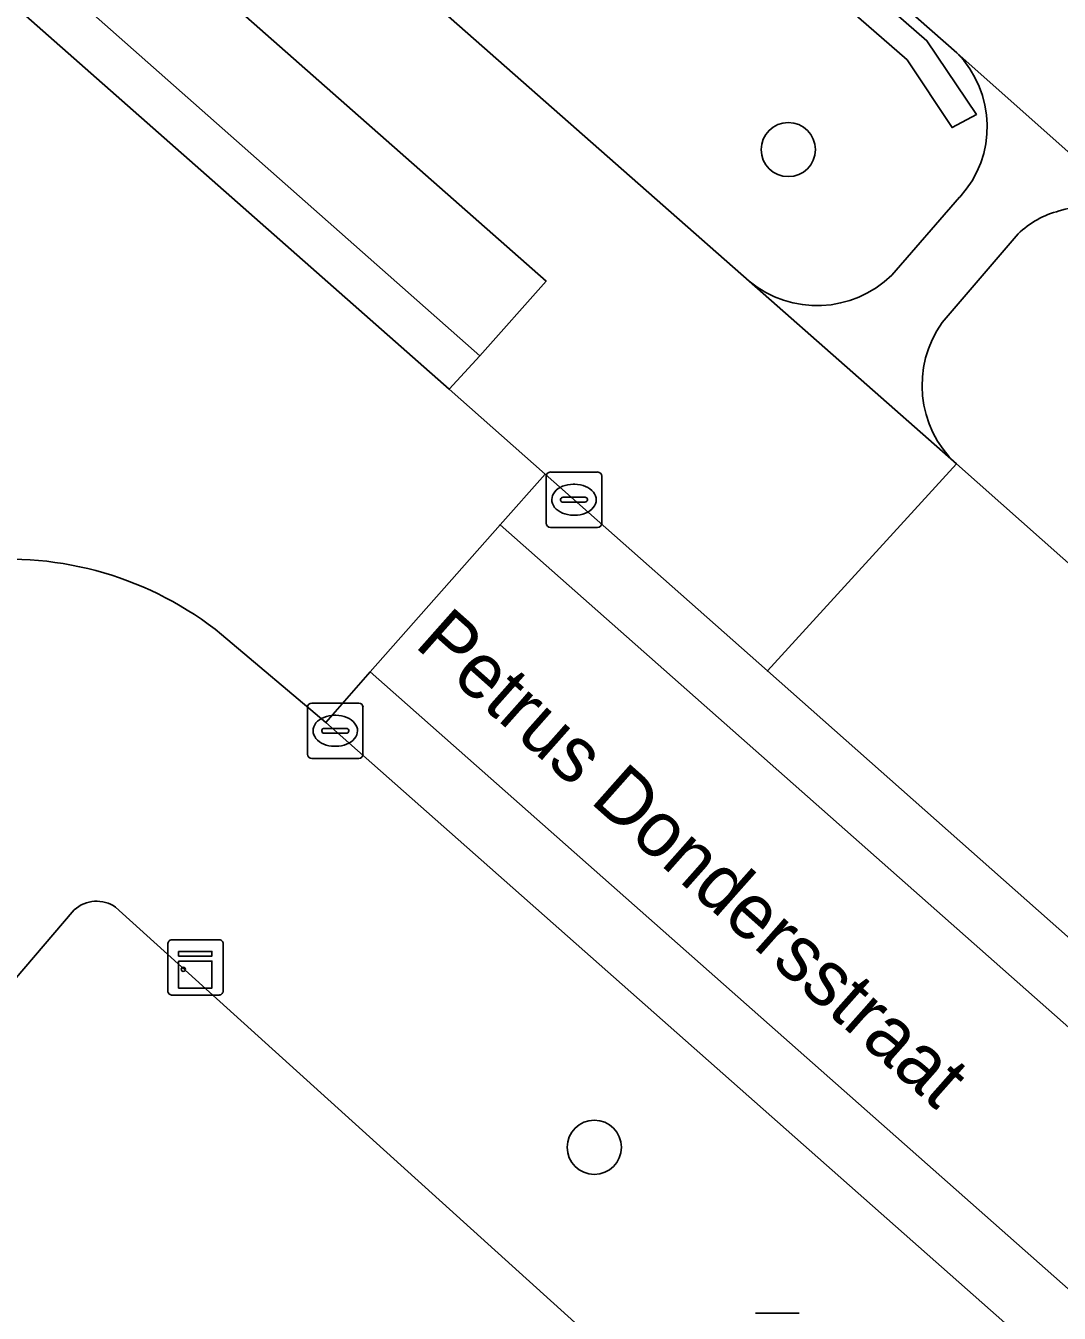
# Model space of a CAD drawing. Extents: x 162073 to 163043, y 381818 to 382561.
# Drawn here: x 162650.39 to 162669.05, y 382158.17 to 382181.41 of the extents above; entities that cross this region are included whole.
import ezdxf

# ---------------------------------------------------------------- set-up
doc = ezdxf.new("R2010")
doc.units = 0
for name, color, linetype in [('IMGEO_Afvalbak', 7, 'Continuous'), ('IMGEO_Boom', 7, 'Continuous'), ('IMGEO_Erf', 7, 'Continuous'), ('IMGEO_Fietspad_gesloten', 7, 'Continuous'), ('IMGEO_Groenvoorziening', 7, 'Continuous'), ('IMGEO_Haag', 7, 'Continuous'), ('IMGEO_Kast', 7, 'Continuous'), ('IMGEO_Kolk', 7, 'Continuous'), ('IMGEO_Openbare_ruimte_label', 7, 'Continuous'), ('IMGEO_Parkeervlak_open', 7, 'Continuous'), ('IMGEO_Rijbaan_lokaal_open', 7, 'Continuous'), ('IMGEO_Voetpad_open', 7, 'Continuous')]:
    doc.layers.add(name, color=color, linetype=linetype)

msp = doc.modelspace()

# ---------------------------------------------------------------- linework, layer by layer
at = {"layer": 'IMGEO_Afvalbak'}
for p, q in [((162663.563, 382158.168), (162664.353, 382158.168)), ((162664.353, 382158.168), (162663.563, 382158.168))]:
    msp.add_line(p, q, dxfattribs=at)
at = {"layer": 'IMGEO_Boom'}
for centre in [(162664.155, 382179.175), (162660.652, 382161.164)]:
    msp.add_circle(centre, 0.489, dxfattribs=at)
at = {"layer": 'IMGEO_Erf'}
for points in [[(162651.264, 382165.45), (162650.177, 382164.18), (162635.973, 382147.58), (162619.803, 382128.016), (162617.638, 382125.397), (162624.24, 382119.87)], [(162665.837, 382136.425), (162668.114, 382138.997), (162669.4, 382140.45), (162668.487, 382141.258), (162655.798, 382125.717), (162652.785, 382128.177), (162655.345, 382131.311), (162653.853, 382132.53), (162668.909, 382150.217), (162652.011, 382165.5)]]:
    msp.add_lwpolyline(points, dxfattribs=at)
msp.add_arc((162651.669, 382165.003), 0.603, 55.4512, 132.2075, dxfattribs=at)
at = {"layer": 'IMGEO_Fietspad_gesloten'}
for points in [[(162663.777, 382169.764), (162659.768, 382173.314), (162658.953, 382172.402), (162758.158, 382084.712)], [(162656.604, 382169.748), (162655.805, 382168.834), (162763.539, 382073.588)], [(162764.162, 382074.674), (162656.604, 382169.748)], [(162759.231, 382085.439), (162681.455, 382154.112), (162663.777, 382169.764)]]:
    msp.add_lwpolyline(points, dxfattribs=at)
at = {"layer": 'IMGEO_Groenvoorziening'}
for points in [[(162667.197, 382180.919), (162654.464, 382192.108)], [(162654.099, 382191.415), (162666.3, 382180.793), (162667.112, 382179.572), (162667.552, 382179.81), (162666.657, 382181.14), (162654.408, 382191.807)], [(162654.408, 382191.807), (162666.657, 382181.14), (162667.552, 382179.81), (162667.112, 382179.572), (162666.3, 382180.793), (162654.099, 382191.415)], [(162650.98, 382187.783), (162663.448, 382176.799)], [(162666.022, 382176.908), (162667.249, 382178.316)], [(162668.303, 382177.652), (162666.935, 382176.054)], [(162667.189, 382173.499), (162674.18, 382167.302), (162675.255, 382168.454), (162678.04, 382165.868), (162677.027, 382164.777), (162683.872, 382158.709)]]:
    msp.add_lwpolyline(points, dxfattribs=at)
for centre, radius, start, end in [((162665.863, 382179.59), 1.883, 317.4072, 44.8817), ((162669.445, 382176.479), 1.637, 104.0722, 134.233), ((162669.621, 382176.342), 1.818, 52.5993, 108.3875), ((162664.674, 382178.285), 1.927, 230.4659, 314.3838), ((162668.51, 382174.92), 1.94, 144.2521, 227.1025)]:
    msp.add_arc(centre, radius, start, end, dxfattribs=at)
at = {"layer": 'IMGEO_Haag'}
msp.add_lwpolyline([(162654.099, 382191.415), (162666.3, 382180.793), (162667.112, 382179.572), (162667.552, 382179.81), (162666.657, 382181.14), (162654.408, 382191.807)], dxfattribs=at)
at = {"layer": 'IMGEO_Kast'}
for p, q in [((162652.954, 382163.986), (162652.954, 382164.827)), ((162652.954, 382164.827), (162652.954, 382163.986)), ((162653.029, 382164.911), (162653.87, 382164.911)), ((162653.87, 382164.911), (162653.029, 382164.911)), ((162653.954, 382164.836), (162653.954, 382163.995)), ((162653.954, 382163.995), (162653.954, 382164.836)), ((162653.879, 382163.911), (162653.038, 382163.911)), ((162653.038, 382163.911), (162653.879, 382163.911))]:
    msp.add_line(p, q, dxfattribs=at)
for points in [[(162653.149, 382164.701), (162653.749, 382164.701), (162653.749, 382164.616), (162653.149, 382164.616), (162653.149, 382164.701)], [(162653.149, 382164.526), (162653.749, 382164.526), (162653.749, 382164.037), (162653.149, 382164.037), (162653.149, 382164.526)]]:
    msp.add_lwpolyline(points, dxfattribs=at)
msp.add_circle((162653.233, 382164.375), 0.0377, dxfattribs=at)
for centre, start, end in [((162653.032, 382164.833), 92.4484, 184.2845), ((162653.032, 382164.833), 92.4484, 184.2845), ((162653.876, 382164.833), 2.4484, 94.2845), ((162653.876, 382164.833), 2.4484, 94.2845), ((162653.876, 382163.989), 272.4484, 4.2845), ((162653.876, 382163.989), 272.4484, 4.2845), ((162653.032, 382163.989), 182.4484, 274.2845), ((162653.032, 382163.989), 182.4484, 274.2845)]:
    msp.add_arc(centre, 0.0779, start, end, dxfattribs=at)
at = {"layer": 'IMGEO_Kolk'}
for p, q in [((162659.861, 382173.354), (162660.713, 382173.354)), ((162659.786, 382172.428), (162659.786, 382173.28)), ((162660.274, 382173.134), (162660.299, 382173.134)), ((162660.787, 382173.28), (162660.787, 382172.428)), ((162660.045, 382172.848), (162660.045, 382172.86)), ((162660.088, 382172.897), (162660.486, 382172.897)), ((162660.529, 382172.86), (162660.529, 382172.848)), ((162660.483, 382172.811), (162660.085, 382172.811)), ((162660.297, 382172.574), (162660.272, 382172.574)), ((162660.713, 382172.354), (162659.861, 382172.354)), ((162655.476, 382168.256), (162655.476, 382169.108)), ((162655.551, 382169.182), (162656.403, 382169.182)), ((162656.477, 382169.108), (162656.477, 382168.256)), ((162655.964, 382168.962), (162655.989, 382168.962)), ((162655.735, 382168.676), (162655.735, 382168.688)), ((162656.173, 382168.639), (162655.775, 382168.639)), ((162655.778, 382168.725), (162656.176, 382168.725)), ((162656.219, 382168.688), (162656.219, 382168.676)), ((162656.403, 382168.182), (162655.551, 382168.182)), ((162655.987, 382168.402), (162655.962, 382168.402))]:
    msp.add_line(p, q, dxfattribs=at)
for points in [[(162659.861, 382173.354), (162660.713, 382173.354)], [(162659.786, 382172.428), (162659.786, 382173.28)], [(162660.787, 382173.28), (162660.787, 382172.428)], [(162660.713, 382172.354), (162659.861, 382172.354)], [(162655.476, 382168.256), (162655.476, 382169.108)], [(162655.551, 382169.182), (162656.403, 382169.182)], [(162656.477, 382169.108), (162656.477, 382168.256)], [(162656.403, 382168.182), (162655.551, 382168.182)]]:
    msp.add_lwpolyline(points, dxfattribs=at)
for centre, radius, start, end in [((162659.863, 382173.278), 0.0765, 91.552, 178.448), ((162659.863, 382173.278), 0.0765, 91.552, 178.448), ((162660.711, 382173.278), 0.0765, 1.552, 88.448), ((162660.711, 382173.278), 0.0765, 1.552, 88.448), ((162660.085, 382172.857), 0.0403, 85.8775, 175.7526), ((162660.082, 382172.847), 0.0366, 178.938, 274.7102), ((162660.486, 382172.854), 0.043, 264.8664, 352.4533), ((162660.49, 382172.859), 0.0386, 1.7309, 96.639), ((162659.863, 382172.43), 0.0765, 181.552, 268.448), ((162659.863, 382172.43), 0.0765, 181.552, 268.448), ((162660.711, 382172.43), 0.0765, 271.552, 358.448), ((162660.711, 382172.43), 0.0765, 271.552, 358.448), ((162655.553, 382169.106), 0.0765, 91.552, 178.448), ((162655.553, 382169.106), 0.0765, 91.552, 178.448), ((162656.401, 382169.106), 0.0765, 1.552, 88.448), ((162656.401, 382169.106), 0.0765, 1.552, 88.448), ((162655.775, 382168.685), 0.0403, 85.8775, 175.7526), ((162655.772, 382168.675), 0.0366, 178.938, 274.7102), ((162656.176, 382168.682), 0.043, 264.8664, 352.4533), ((162656.18, 382168.687), 0.0386, 1.7309, 96.639), ((162655.553, 382168.258), 0.0765, 181.552, 268.448), ((162655.553, 382168.258), 0.0765, 181.552, 268.448), ((162656.401, 382168.258), 0.0765, 271.552, 358.448), ((162656.401, 382168.258), 0.0765, 271.552, 358.448)]:
    msp.add_arc(centre, radius, start, end, dxfattribs=at)
for centre, major_axis, ratio, start_param, end_param in [((162660.273, 382172.854), (-0.387, 0.002), 0.722429, 4.712389, 7.853982), ((162660.298, 382172.854), (-0.39, 0.002), 0.717154, 1.570796, 4.712389), ((162655.963, 382168.682), (-0.387, 0.002), 0.722429, 4.712389, 7.853982), ((162655.988, 382168.682), (-0.39, 0.002), 0.717154, 1.570796, 4.712389)]:
    msp.add_ellipse(centre, major_axis=major_axis, ratio=ratio, start_param=start_param, end_param=end_param, dxfattribs=at)
at = {"layer": 'IMGEO_Parkeervlak_open'}
msp.add_lwpolyline([(162626.433, 382206.191), (162614.546, 382216.706), (162613.365, 382215.409), (162625.089, 382205.044), (162658.585, 382175.454), (162659.783, 382176.802)], close=True, dxfattribs=at)
at = {"layer": 'IMGEO_Rijbaan_lokaal_open'}
for points in [[(162653.925, 382170.421), (162655.805, 382168.834), (162656.604, 382169.748), (162658.953, 382172.402), (162659.768, 382173.314), (162658.031, 382174.847), (162644.019, 382187.212)], [(162758.158, 382084.712), (162658.953, 382172.402), (162656.604, 382169.748), (162764.162, 382074.674)]]:
    msp.add_lwpolyline(points, dxfattribs=at)
msp.add_arc((162650.072, 382165.64), 6.141, 51.1349, 141.3492, dxfattribs=at)
at = {"layer": 'IMGEO_Voetpad_open'}
for points in [[(162663.448, 382176.799), (162650.98, 382187.783), (162646.961, 382191.28), (162631.425, 382205.025), (162627.91, 382207.821), (162610.896, 382223.128)], [(162610.981, 382216.511), (162624.584, 382204.454), (162644.019, 382187.212), (162658.031, 382174.847), (162658.585, 382175.454), (162625.089, 382205.044), (162613.365, 382215.409), (162614.546, 382216.706), (162612.735, 382218.35), (162611.547, 382217.024)], [(162612.735, 382218.35), (162614.546, 382216.706), (162626.433, 382206.191), (162659.783, 382176.802), (162658.585, 382175.454), (162658.031, 382174.847), (162659.768, 382173.314), (162663.777, 382169.764), (162667.189, 382173.499), (162663.448, 382176.799)], [(162635.127, 382209.158), (162650.889, 382195.267), (162654.464, 382192.108), (162667.197, 382180.919), (162670.725, 382177.786), (162687.572, 382162.947)], [(162670.725, 382177.786), (162667.197, 382180.919)], [(162667.249, 382178.316), (162666.022, 382176.908)], [(162666.935, 382176.054), (162668.303, 382177.652)], [(162663.448, 382176.799), (162667.189, 382173.499)], [(162686.857, 382155.753), (162687.031, 382155.952), (162683.872, 382158.709), (162677.027, 382164.777), (162676.91, 382164.881), (162674.18, 382167.302), (162667.189, 382173.499), (162663.777, 382169.764), (162681.455, 382154.112), (162682.005, 382154.755), (162683.102, 382156.007), (162685.359, 382154.003), (162697.842, 382142.924), (162699.73, 382141.305), (162722.006, 382121.575), (162727.885, 382116.378), (162744.767, 382101.473), (162746.529, 382099.913), (162755.026, 382092.417), (162763.841, 382085.252), (162765.224, 382084.116), (162769.647, 382080.517), (162774.479, 382076.56)], [(162655.805, 382168.834), (162653.925, 382170.421)], [(162645.276, 382169.475), (162644.71, 382168.813), (162644.95, 382168.48), (162647.984, 382166.009), (162650.177, 382164.18), (162651.264, 382165.45)], [(162763.539, 382073.588), (162655.805, 382168.834)], [(162652.011, 382165.5), (162668.909, 382150.217), (162670.073, 382149.164), (162674.032, 382145.847), (162749.277, 382079.405), (162750.581, 382078.253), (162750.594, 382078.24), (162764.864, 382064.031), (162765.79, 382055.945), (162768.854, 382058.613)]]:
    msp.add_lwpolyline(points, dxfattribs=at)
for centre, radius, start, end in [((162665.863, 382179.59), 1.883, 317.4072, 44.8817), ((162669.445, 382176.479), 1.637, 104.0722, 134.233), ((162669.621, 382176.342), 1.818, 52.5993, 108.3875), ((162664.674, 382178.285), 1.927, 230.4659, 314.3838), ((162668.51, 382174.92), 1.94, 144.2521, 227.1025), ((162650.072, 382165.64), 6.141, 51.1349, 141.3492), ((162651.669, 382165.003), 0.603, 55.4512, 132.2075)]:
    msp.add_arc(centre, radius, start, end, dxfattribs=at)

# ---------------------------------------------------------------- texts
at = {"layer": 'IMGEO_Openbare_ruimte_label'}
msp.add_text('Petrus Dondersstraat', height=1, rotation=318.4045, dxfattribs=at).set_placement((162657.387, 382170.214))

doc.saveas('drawing.dxf')
